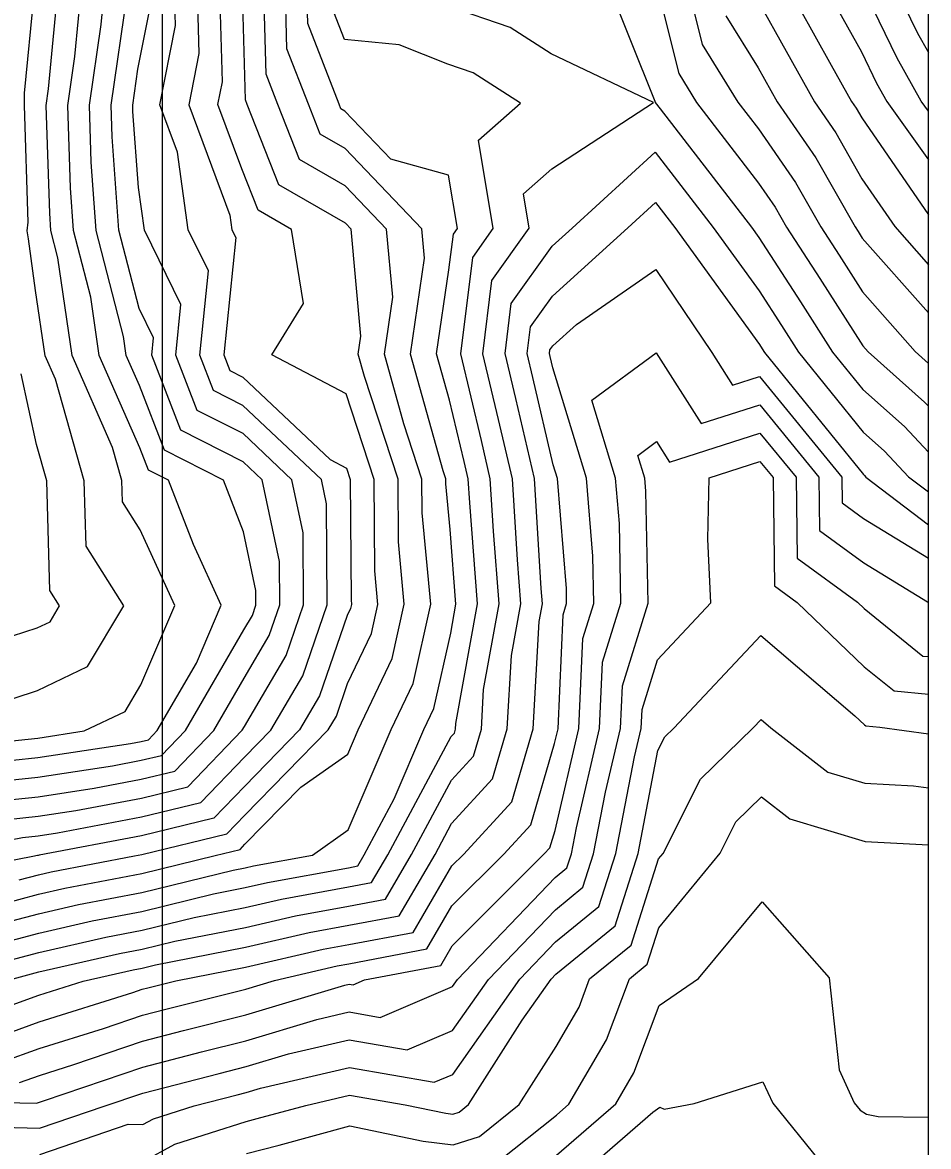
# Model space of a CAD drawing. Extents: x 42655 to 43811, y -141820 to -141156.
# Drawn here: x 43641.2 to 43685.8, y -141314.4 to -141259.1 of the extents above; entities that cross this region are included whole.
import ezdxf

# ---------------------------------------------------------------- set-up
doc = ezdxf.new("R2010")
doc.units = 0
for name, color, linetype in [('D-TTL', 7, 'Continuous'), ('ZE_HICN', 7, 'Continuous'), ('ZE_LWCN', 7, 'Continuous'), ('地形', 7, 'Continuous')]:
    doc.layers.add(name, color=color, linetype=linetype)

msp = doc.modelspace()

# ---------------------------------------------------------------- linework, layer by layer
at = {"layer": 'D-TTL'}
msp.add_lwpolyline([(42724.63, -141820.399), (43685.83, -141820.386), (43685.821, -141155.586), (42724.621, -141155.599), (42724.63, -141820.399)], dxfattribs=at)
at = {"layer": 'ZE_HICN'}
for points in [[(43669.935, -141256.854), (43672.361, -141262.943), (43672.373, -141262.991), (43672.382, -141263.005), (43672.617, -141263.312), (43677.12, -141269.145), (43677.481, -141269.644), (43679.537, -141272.824), (43681.107, -141275.289), (43682.605, -141277.141), (43684.653, -141278.965), (43685.823, -141280.224)], [(43678.619, -141256.813), (43681.036, -141261.155), (43682.043, -141262.959), (43682.269, -141263.285), (43682.541, -141263.764), (43685.823, -141268.539)], [(43640.06, -141302.51), (43642.018, -141301.991), (43643.317, -141301.694), (43647.102, -141300.968), (43650.709, -141300.084), (43651.941, -141299.784), (43652.183, -141299.532), (43654.932, -141296.719), (43657.25, -141295.085), (43657.761, -141293.888), (43659.43, -141290.385), (43660.026, -141287.714), (43659.738, -141284.642), (43659.718, -141281.553), (43658.067, -141276.495), (43657.76, -141275.4), (43657.892, -141274.502), (43657.406, -141269.239), (43657.126, -141268.946), (43653.844, -141267.057), (43652.296, -141263.1), (43652.204, -141262.864), (43652.044, -141256.939)], [(43639.757, -141297.424), (43641.995, -141297.189), (43644.755, -141296.768), (43647.079, -141296.324), (43648.722, -141295.923), (43650.651, -141293.922), (43652.144, -141291.345), (43653.375, -141289.249), (43653.893, -141287.744), (43653.879, -141285.609), (43653.031, -141281.585), (43652.093, -141280.699), (43649.03, -141279.143), (43647.594, -141275.448), (43647.682, -141274.593), (43646.969, -141273.146), (43645.98, -141269.293), (43645.642, -141264.691), (43645.588, -141263.132), (43646.399, -141257.566)], [(43638.547, -141308.227), (43642.042, -141306.959), (43644.219, -141306.278), (43646.671, -141305.717), (43647.124, -141305.63), (43647.776, -141305.47), (43652.207, -141304.603), (43655.35, -141303.873), (43657.29, -141303.522), (43659.774, -141303.053), (43661.537, -141300.033), (43662.354, -141298.509), (43664.373, -141296.315), (43665.092, -141293.853), (43665.299, -141290.238), (43665.762, -141287.687), (43665.595, -141285.525), (43665.344, -141281.526), (43664.668, -141278.613), (43663.893, -141275.371), (43664.342, -141271.767), (43666.172, -141269.197), (43665.891, -141267.498), (43667.289, -141266.27), (43672.291, -141263.005), (43667.262, -141260.612), (43665.243, -141259.315), (43662.163, -141258.26)], [(43640.746, -141289.273), (43641.956, -141288.879), (43642.595, -141288.573), (43643.057, -141287.795), (43642.576, -141287.035), (43642.421, -141281.635), (43641.913, -141279.849), (43641.168, -141276.361)], [(43637.747, -141313.395), (43642.073, -141313.516), (43645.243, -141312.435), (43647.153, -141311.787), (43650.919, -141310.812), (43652.235, -141310.479), (43654.331, -141309.85), (43657.317, -141309.153), (43660.168, -141309.652), (43662.403, -141308.699), (43664.174, -141306.183), (43667.462, -141302.752), (43668.818, -141301.646), (43669.342, -141299.995), (43669.929, -141296.972), (43670.665, -141293.826), (43670.76, -141291.721), (43672.025, -141287.657), (43671.915, -141282.146), (43671.862, -141281.495), (43671.521, -141280.379), (43672.441, -141279.701), (43673.086, -141280.715), (43677.527, -141279.279), (43679.309, -141281.46), (43679.357, -141285.442), (43682.329, -141287.608), (43682.656, -141287.922), (43685.551, -141290.264), (43685.823, -141290.289)], [(43667.52, -141314.846), (43670.432, -141312.316), (43671.327, -141310.783), (43672.573, -141307.478), (43674.512, -141306.134), (43677.637, -141302.368), (43680.942, -141306.103), (43681.425, -141310.642), (43682.171, -141312.26), (43682.469, -141312.628), (43682.775, -141312.817), (43683.345, -141312.944), (43685.824, -141312.976)]]:
    msp.add_lwpolyline(points, dxfattribs=at)
at = {"layer": 'ZE_LWCN'}
for points in [[(43672.362, -141256.842), (43673.533, -141261.572), (43674.417, -141262.995), (43677.469, -141266.973), (43678.285, -141268.157), (43678.844, -141269.137), (43680.481, -141271.67), (43682.595, -141274.99), (43682.852, -141275.28), (43685.637, -141277.761), (43685.823, -141277.961)], [(43673.872, -141256.835), (43674.694, -141260.153), (43676.452, -141262.986), (43677.456, -141264.294), (43679.281, -141266.939), (43680.528, -141269.129), (43681.425, -141270.516), (43682.582, -141272.333), (43685.175, -141275.269), (43685.823, -141275.847)], [(43680.462, -141256.804), (43682.526, -141260.512), (43683.273, -141262.057), (43683.776, -141262.951), (43685.823, -141265.827)], [(43683.932, -141256.787), (43685.289, -141259.592), (43685.823, -141260.542)], [(43636.921, -141300.036), (43641.234, -141299.195), (43642.005, -141299.114), (43642.955, -141298.969), (43647.088, -141298.18), (43650.01, -141297.467), (43652.162, -141295.233), (43653.456, -141293.908), (43655.029, -141291.233), (43656.232, -141287.732), (43656.199, -141282.771), (43655.946, -141281.571), (43652.08, -141277.917), (43650.633, -141277.182), (43649.955, -141275.437), (43650.38, -141271.294), (43649.387, -141269.277), (43648.86, -141265.451), (43647.994, -141263.121), (43648.764, -141259.208), (43648.7, -141256.955)], [(43649.816, -141256.949), (43649.919, -141260.594), (43649.423, -141263.114), (43651.445, -141268.551), (43651.543, -141269.267), (43651.729, -141269.644), (43651.136, -141275.431), (43651.435, -141276.201), (43652.073, -141276.526), (43656.369, -141280.586), (43657.183, -141281.015), (43657.362, -141281.564), (43657.402, -141287.499), (43657.423, -141287.727), (43657.379, -141287.925), (43657.217, -141288.264), (43655.855, -141292.224), (43654.87, -141293.902), (43652.169, -141296.666), (43650.653, -141298.239), (43647.093, -141299.108), (43642.054, -141300.07), (43642.009, -141300.077), (43641.972, -141300.081), (43641.739, -141300.127), (43636.926, -141301.064)], [(43637.061, -141306.178), (43642.032, -141304.862), (43645.329, -141304.108), (43647.115, -141303.765), (43649.685, -141303.135), (43652.198, -141302.644), (43653.98, -141302.23), (43657.281, -141301.631), (43658.411, -141301.418), (43659.213, -141300.044), (43662.334, -141294.23), (43662.492, -141294.058), (43662.548, -141293.865), (43662.565, -141293.582), (43663.633, -141287.697), (43663.248, -141282.71), (43663.174, -141281.537), (43662.976, -141280.682), (43662.255, -141277.666), (43661.615, -141275.381), (43662.225, -141271.242), (43662.443, -141269.489), (43662.639, -141269.214), (43662.202, -141266.575), (43659.359, -141265.79), (43657.099, -141263.427), (43656.904, -141263.315), (43656.812, -141263.079), (43655.27, -141259.115), (43655.211, -141256.924)], [(43637.542, -141294.766), (43641.982, -141294.3), (43644.263, -141293.952), (43646.277, -141292.989), (43647.057, -141291.674), (43648.727, -141287.768), (43647.021, -141284.038), (43646.152, -141282.663), (43646.121, -141281.618), (43645.66, -141279.995), (43643.677, -141275.467), (43642.977, -141270.649), (43642.633, -141269.309), (43642.57, -141268.449), (43642.388, -141263.147), (43642.508, -141262.325), (43643.019, -141256.982)], [(43638.06, -141304.955), (43642.027, -141303.905), (43644.659, -141303.303), (43647.11, -141302.833), (43650.639, -141301.968), (43652.193, -141301.664), (43653.295, -141301.408), (43657.276, -141300.686), (43657.73, -141300.6), (43658.052, -141300.049), (43659.533, -141297.289), (43660.991, -141293.872), (43661.481, -141292.845), (43662.31, -141289.13), (43662.569, -141287.702), (43662.285, -141284.035), (43662.075, -141281.784), (43662.073, -141281.542), (43661.944, -141281.146), (43660.33, -141275.388), (43661.025, -141270.672), (43660.891, -141269.222), (43657.108, -141265.267), (43655.884, -141264.562), (43655.306, -141263.086), (43654.248, -141260.365), (43654.155, -141256.929)], [(43638.28, -141295.652), (43641.986, -141295.263), (43646.555, -141294.566), (43647.071, -141294.468), (43647.435, -141294.379), (43647.863, -141293.935), (43649.788, -141290.612), (43651.009, -141287.757), (43649.644, -141284.774), (43648.417, -141281.607), (43647.426, -141281.104), (43647.002, -141280.011), (43645.009, -141275.46), (43644.591, -141272.585), (43643.749, -141269.304), (43643.594, -141267.196), (43643.455, -141263.142), (43643.805, -141260.739), (43644.165, -141256.976)], [(43639.019, -141296.538), (43641.991, -141296.226), (43645.655, -141295.667), (43647.075, -141295.396), (43648.079, -141295.151), (43649.257, -141293.928), (43652.133, -141288.965), (43652.548, -141288.258), (43652.723, -141287.749), (43652.719, -141287.028), (43652.11, -141284.139), (43651.123, -141281.594), (43648.228, -141280.123), (43646.987, -141276.93), (43646.341, -141275.454), (43646.205, -141274.522), (43644.864, -141269.298), (43644.618, -141265.944), (43644.522, -141263.137), (43645.102, -141259.153), (43645.311, -141256.971)], [(43639.06, -141303.732), (43642.023, -141302.948), (43643.988, -141302.499), (43647.106, -141301.901), (43651.594, -141300.801), (43652.188, -141300.684), (43652.61, -141300.586), (43655.506, -141300.061), (43657.268, -141298.82), (43659.376, -141293.88), (43660.455, -141291.615), (43661.327, -141287.708), (43660.907, -141283.213), (43660.896, -141281.548), (43660.006, -141278.821), (43659.045, -141275.394), (43659.458, -141272.587), (43659.148, -141269.231), (43657.117, -141267.106), (43654.864, -141265.809), (43653.801, -141263.093), (43653.226, -141261.614), (43653.099, -141256.934)], [(43641.06, -141301.287), (43642.014, -141301.034), (43642.647, -141300.89), (43646.748, -141300.103), (43647.097, -141300.036), (43651.297, -141299.011), (43652.176, -141298.099), (43656.283, -141293.895), (43656.682, -141293.216), (43657.233, -141291.613), (43658.404, -141289.155), (43658.724, -141287.721), (43658.57, -141286.07), (43658.54, -141281.559), (43657.165, -141277.347), (43653.512, -141275.42), (43655.07, -141272.9), (43654.472, -141269.253), (43652.824, -141268.304), (43652.025, -141266.261), (43650.852, -141263.107), (43651.074, -141261.979), (43650.932, -141256.944)], [(43685.823, -141263.436), (43685.472, -141262.943), (43684.281, -141260.825), (43682.51, -141257.162)], [(43637.305, -141293.482), (43641.971, -141291.96), (43644.436, -141290.781), (43646.217, -141287.78), (43644.364, -141284.849), (43644.271, -141281.627), (43642.848, -141276.622), (43642.345, -141275.473), (43641.877, -141272.252), (43641.529, -141269.721), (43641.459, -141269.315), (43641.517, -141268.898), (43641.321, -141263.153), (43641.327, -141262.543), (43641.808, -141257.672)], [(43640.232, -141306.297), (43642.036, -141305.819), (43646, -141304.912), (43647.119, -141304.697), (43648.73, -141304.303), (43652.202, -141303.624), (43654.665, -141303.052), (43657.285, -141302.576), (43659.093, -141302.235), (43660.375, -141300.038), (43662.344, -141296.37), (43663.433, -141295.186), (43663.82, -141293.859), (43663.932, -141291.91), (43664.698, -141287.692), (43664.421, -141284.117), (43664.259, -141281.532), (43663.822, -141279.648), (43662.801, -141275.376), (43663.392, -141270.628), (43664.406, -141269.206), (43663.686, -141264.853), (43665.752, -141263.036), (43663.423, -141261.54), (43662.176, -141261.113), (43659.769, -141260.155), (43657.083, -141259.898), (43656.292, -141257.865)], [(43640.496, -141298.31), (43642, -141298.151), (43643.855, -141297.869), (43647.084, -141297.252), (43649.366, -141296.695), (43652.045, -141293.915), (43652.155, -141293.724), (43654.202, -141290.241), (43655.063, -141287.738), (43655.039, -141284.19), (43654.488, -141281.578), (43652.087, -141279.308), (43649.832, -141278.162), (43648.775, -141275.442), (43649.031, -141272.943), (43647.231, -141269.287), (43646.941, -141267.18), (43646.666, -141263.439), (43646.655, -141263.127), (43646.913, -141261.355), (43647.609, -141257.822)], [(43677.426, -141257.978), (43680.213, -141262.968), (43681.273, -141264.503), (43682.556, -141266.756), (43684.175, -141269.112), (43685.823, -141270.991)], [(43675.854, -141258.734), (43677.442, -141261.291), (43678.383, -141262.976), (43680.277, -141265.721), (43682.213, -141269.121), (43682.369, -141269.362), (43682.57, -141269.677), (43685.823, -141273.361)], [(43639.391, -141309.239), (43642.048, -141308.276), (43646.663, -141306.831), (43647.129, -141306.673), (43647.408, -141306.601), (43648.771, -141306.256), (43652.212, -141305.583), (43656.035, -141304.695), (43657.294, -141304.467), (43660.456, -141303.87), (43662.364, -141300.6), (43662.938, -141300.026), (43665.314, -141297.443), (43666.364, -141293.847), (43666.666, -141288.566), (43666.827, -141287.682), (43666.769, -141286.933), (43666.429, -141281.521), (43665.513, -141277.579), (43664.985, -141275.365), (43665.291, -141272.906), (43667.307, -141270.076), (43668.288, -141269.187), (43672.373, -141265.455), (43675.228, -141269.154), (43677.494, -141272.277), (43678.594, -141273.979), (43679.433, -141275.297), (43682.615, -141279.23), (43683.669, -141280.168), (43684.845, -141281.434), (43685.823, -141282.182)], [(43640.236, -141310.252), (43642.054, -141309.593), (43645.213, -141308.604), (43647.135, -141307.951), (43648.285, -141307.654), (43652.217, -141306.66), (43653.638, -141306.233), (43656.72, -141305.517), (43657.299, -141305.412), (43661.137, -141304.687), (43662.373, -141302.568), (43664.925, -141300.016), (43666.255, -141298.571), (43667.424, -141294.569), (43667.594, -141293.841), (43667.847, -141288.227), (43668.018, -141287.676), (43668.004, -141286.93), (43667.562, -141281.516), (43667.358, -141280.848), (43666.359, -141276.544), (43666.077, -141275.36), (43666.24, -141274.045), (43667.319, -141272.531), (43671.023, -141269.174), (43672.385, -141267.93), (43673.337, -141269.163), (43677.506, -141274.911), (43677.65, -141275.133), (43677.759, -141275.305), (43682.625, -141281.319), (43682.685, -141281.372), (43682.751, -141281.444), (43685.823, -141283.794)], [(43641.08, -141311.265), (43642.061, -141310.91), (43643.764, -141310.376), (43647.141, -141309.23), (43649.163, -141308.706), (43652.223, -141307.933), (43657.095, -141306.469), (43657.304, -141306.42), (43657.503, -141306.455), (43658.074, -141306.212), (43661.818, -141305.505), (43662.383, -141304.537), (43666.913, -141300.007), (43667.195, -141299.7), (43667.444, -141298.849), (43668.618, -141293.836), (43668.818, -141289.392), (43669.354, -141287.67), (43669.307, -141285.335), (43668.995, -141281.509), (43667.336, -141276.071), (43667.205, -141275.509), (43667.168, -141275.355), (43667.19, -141275.183), (43667.33, -141274.986), (43668.5, -141273.927), (43672.401, -141271.222), (43675.17, -141275.317), (43676.189, -141276.919), (43677.514, -141276.491), (43681.565, -141281.449), (43681.58, -141282.722), (43682.635, -141283.491), (43685.823, -141285.449)], [(43636.979, -141312.176), (43641.924, -141312.278), (43642.067, -141312.227), (43642.314, -141312.149), (43647.147, -141310.508), (43650.041, -141309.759), (43652.229, -141309.206), (43655.713, -141308.159), (43657.31, -141307.787), (43658.835, -141308.054), (43662.392, -141306.537), (43662.637, -141306.19), (43667.455, -141301.164), (43668.027, -141300.697), (43668.248, -141300.001), (43668.496, -141298.725), (43669.642, -141293.831), (43669.789, -141290.556), (43670.689, -141287.664), (43670.611, -141283.741), (43670.429, -141281.502), (43669.257, -141277.663), (43672.42, -141275.33), (43674.637, -141278.817), (43677.52, -141277.885), (43680.437, -141281.455), (43680.469, -141284.082), (43682.646, -141285.669), (43685.778, -141287.592), (43685.823, -141287.629)], [(43642.079, -141314.8), (43646.427, -141313.318), (43647.16, -141313.335), (43647.678, -141313.053), (43649.675, -141312.414), (43651.796, -141311.865), (43652.241, -141311.753), (43652.949, -141311.54), (43657.323, -141310.52), (43661.5, -141311.251), (43662.413, -141310.862), (43665.711, -141306.175), (43667.47, -141304.34), (43669.609, -141302.595), (43670.437, -141299.99), (43671.362, -141295.22), (43671.689, -141293.822), (43671.731, -141292.886), (43672.492, -141290.441), (43675.123, -141287.643), (43674.966, -141284.511), (43675.037, -141281.48), (43677.534, -141280.674), (43678.181, -141281.465), (43678.245, -141286.802), (43679.371, -141287.622), (43682.67, -141290.788), (43684.146, -141291.982), (43685.823, -141292.139)], [(43647.169, -141315.153), (43648.722, -141314.305), (43652.248, -141313.178), (43652.777, -141313.042), (43655.177, -141312.388), (43657.33, -141311.886), (43660.066, -141312.365), (43662.073, -141312.778), (43662.422, -141312.823), (43662.728, -141312.723), (43663.193, -141312.35), (43665.829, -141308.184), (43667.248, -141306.168), (43667.478, -141305.929), (43670.4, -141303.543), (43671.531, -141299.985), (43672.513, -141294.918), (43672.857, -141294.237), (43673.291, -141293.814), (43677.574, -141289.244), (43682.208, -141293.198), (43682.684, -141293.655), (43682.74, -141293.701), (43683.438, -141293.766), (43685.823, -141294.092)], [(43652.255, -141314.763), (43653.866, -141314.348), (43657.337, -141313.402), (43660.954, -141314.147), (43662.429, -141314.337), (43663.722, -141313.915), (43665.687, -141312.338), (43667.494, -141309.482), (43668.626, -141307.544), (43669.149, -141306.159), (43671.19, -141304.492), (43672.539, -141300.251), (43672.762, -141299.979), (43674.604, -141296.332), (43677.205, -141293.795), (43677.594, -141293.38), (43678.076, -141293.791), (43680.879, -141295.977), (43682.697, -141296.521), (43685.092, -141296.658), (43685.823, -141296.758)], [(43664.715, -141315.107), (43667.511, -141312.865), (43668.13, -141312.327), (43669.977, -141309.163), (43671.113, -141306.15), (43671.981, -141305.441), (43672.555, -141303.637), (43675.573, -141299.966), (43676.35, -141298.427), (43677.612, -141297.196), (43678.998, -141298.277), (43682.711, -141299.387), (43685.823, -141299.565)], [(43667.529, -141316.828), (43672.259, -141312.718), (43672.597, -141312.48), (43672.814, -141312.567), (43674.292, -141312.297), (43677.679, -141311.225), (43678.165, -141312.279), (43680.445, -141315.103)]]:
    msp.add_lwpolyline(points, dxfattribs=at)
at = {"layer": '地形'}
msp.add_line((43648.124, -141349.372), (43648.122, -141155.587), dxfattribs=at)

doc.saveas('drawing.dxf')
